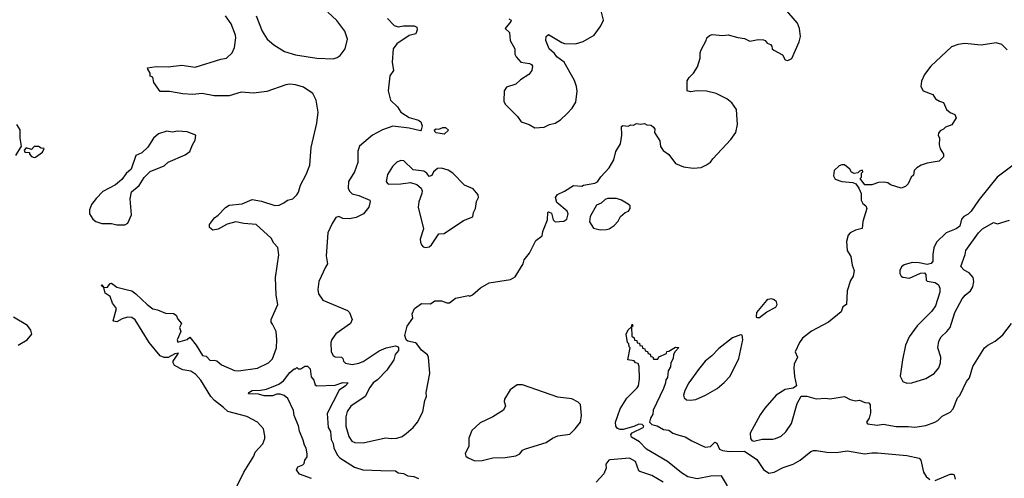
# Model space of a CAD drawing. Extents: x 1954678 to 2060275, y 904822 to 1016299.
# Tile 394 of 467: x 2043967 to 2051245, y 953651 to 957039. Entities that reach past the tile are written whole.
import ezdxf

# ---------------------------------------------------------------- set-up
doc = ezdxf.new("R2010")
doc.units = 0

msp = doc.modelspace()

# ---------------------------------------------------------------- linework, layer by layer
at = {"layer": '0CON20XD'}
for points in [[(2046685, 957048.6), (2046735, 956995.4), (2046765, 956985.9), (2046805, 956993.9), (2046883.2, 956993.2), (2046903.5, 956983.5), (2046905.2, 956965), (2046895.2, 956934.8), (2046845, 956921.5), (2046755, 956860.4), (2046727.9, 956825), (2046721.5, 956725), (2046730, 956665), (2046703.6, 956625), (2046691.2, 956515), (2046708.9, 956445), (2046758.9, 956395), (2046783.3, 956355), (2046845, 956317.9), (2046915, 956298.2), (2046932.1, 956285), (2046942.3, 956255), (2046935.5, 956224.5), (2046928.8, 956218.8), (2046845, 956238.2), (2046725, 956252.5), (2046650, 956225), (2046575, 956187.3), (2046480, 956105), (2046467.7, 956067.7), (2046467.8, 955985), (2046442.5, 955915), (2046396.4, 955845), (2046396.1, 955795), (2046405, 955773.3), (2046425, 955752.5), (2046475, 955740), (2046555.4, 955705.4), (2046558, 955695), (2046547.5, 955655), (2046508, 955605), (2046455, 955577.1), (2046405, 955567.5), (2046355, 955570.8), (2046325, 955584), (2046305, 955576.7), (2046276.6, 955533.4), (2046244.6, 955465), (2046231.8, 955295), (2046243.5, 955236.5), (2046228.8, 955211.2), (2046178.1, 955105), (2046170.3, 955045), (2046176.4, 955015), (2046207.5, 954967.5), (2046390.5, 954890.5), (2046406.2, 954875), (2046424, 954825), (2046411.2, 954795), (2046305, 954719.2), (2046275, 954676.7), (2046266, 954655), (2046270, 954585), (2046285, 954557.5), (2046298.3, 954548.3), (2046345, 954546.7), (2046356.7, 954535), (2046360, 954515), (2046375, 954501.2), (2046425, 954490.8), (2046475, 954501.1), (2046505.4, 954514.6), (2046625, 954592), (2046675, 954613.8), (2046745, 954630), (2046760, 954625), (2046767.5, 954615), (2046766.7, 954595), (2046743.3, 954565), (2046732, 954525), (2046679.8, 954450.2), (2046611.4, 954378.6), (2046580, 954355), (2046555, 954321.2), (2046522, 954255), (2046415.5, 954184.5), (2046387.1, 954145), (2046378.1, 954105), (2046378.9, 954035), (2046399.1, 953959.1), (2046422, 953925), (2046445.5, 953915.5), (2046505, 953913.1), (2046670.5, 953949.5), (2046715, 953944), (2046755, 953946.7), (2046795, 953960), (2046825, 953982.5), (2046875, 954026.7), (2046906.7, 954065), (2046948.1, 954141.9), (2046961.8, 954225), (2046973.1, 954255), (2046970.8, 954285), (2047000, 954425), (2046990, 954545), (2046982.1, 954562.1), (2046937, 954597), (2046903.3, 954645), (2046892.3, 954652.3), (2046835, 954663.8), (2046823.6, 954673.6), (2046813.3, 954705), (2046823.8, 954745), (2046832, 954775), (2046873.3, 954835), (2046868.8, 954865), (2046886.7, 954905), (2046938.3, 954941.7), (2047005, 954940), (2047035, 954962.5), (2047085, 954962.5), (2047125, 954947.5), (2047145, 954947.5), (2047188.3, 954981.7), (2047285, 955002.5), (2047295, 954997.5), (2047315, 955007.5), (2047372.7, 955057.3), (2047437.5, 955095), (2047595, 955120.8), (2047630.3, 955139.7), (2047688.8, 955235), (2047696.7, 955265), (2047736.2, 955315), (2047782.7, 955407.3), (2047828.3, 955441.7), (2047833.8, 955475), (2047868.3, 955561.7), (2047870, 955615), (2047875, 955620), (2047899.3, 955609.3), (2047910.8, 955560.8), (2047925, 955546.2), (2047990.3, 955549.7), (2048012.5, 955565), (2048020.6, 955605), (2048014.5, 955624.5), (2047938.3, 955688.3), (2047927.5, 955725), (2047941.7, 955748.3), (2047995, 955772.5), (2048060, 955815), (2048121.7, 955808.3), (2048133.6, 955816.4), (2048219.3, 955830.7), (2048239.3, 955840.7), (2048262.1, 955877.9), (2048324, 955945), (2048358, 956005), (2048374.4, 956065.6), (2048407.5, 956122.5), (2048418.8, 956185), (2048415, 956250), (2048425, 956256.7), (2048465, 956252.5), (2048485, 956262.5), (2048505, 956260), (2048527, 956273), (2048555, 956267.5), (2048585, 956272.5), (2048603, 956263), (2048635, 956260), (2048652.5, 956245), (2048661.7, 956231.7), (2048660, 956205), (2048698.8, 956145), (2048705, 956102.5), (2048724.1, 956074.1), (2048765, 956042.5), (2048815, 955977.5), (2048875, 955951.2), (2048945, 955941.2), (2049005, 955948), (2049045, 955966.2), (2049074.2, 955985.8), (2049089.7, 956010.3), (2049225, 956153.8), (2049260, 956205), (2049274, 956265), (2049266.2, 956375), (2049231.2, 956425), (2049193.8, 956455), (2049115, 956494), (2049045, 956512), (2048975.9, 956514.1), (2048925, 956506.7), (2048900, 956515), (2048902.3, 956587.7), (2048915, 956612.5), (2048946.7, 956645), (2048977.7, 956692.3), (2048996.7, 956755), (2048996.7, 956795), (2049003.6, 956816.4), (2049042.5, 956885), (2049047.5, 956905), (2049065, 956922.5), (2049085, 956930), (2049165, 956922.5), (2049205, 956926.7), (2049275, 956906.7), (2049325, 956901.2), (2049365, 956881.2), (2049425, 956892.5), (2049465, 956890), (2049476.7, 956885), (2049492.5, 956865), (2049517.5, 956855), (2049526.7, 956845), (2049530, 956825), (2049542.5, 956815), (2049605, 956780), (2049625, 956742.5), (2049645, 956737.5), (2049675, 956753.3), (2049730, 956875), (2049740, 956915), (2049730.6, 956975), (2049717.5, 957015), (2049620, 957125)], [(2045544.3, 953535), (2045624.3, 953695), (2045697, 953813), (2045708.8, 953845), (2045763.8, 953905), (2045780, 953945), (2045780, 953965), (2045768.8, 954015), (2045725, 954066), (2045645, 954106.9), (2045505, 954144.5), (2045474, 954174), (2045406.2, 954225), (2045379.4, 954255), (2045306.7, 954376.7), (2045268.7, 954418.7), (2045232.1, 954442.1), (2045173.3, 954453.3), (2045111.4, 954485), (2045100.8, 954505), (2045102, 954515), (2045140, 954575), (2045115, 954570), (2045065, 954544), (2045035, 954544.3), (2045005, 954556), (2044924.6, 954654.6), (2044820.6, 954820.6), (2044795, 954839.2), (2044765, 954842), (2044725, 954830), (2044685, 954806), (2044660.7, 954810.7), (2044657.5, 954815), (2044682, 954905), (2044652.5, 954945), (2044636.7, 954995), (2044597.7, 955017.7), (2044590, 955060), (2044570, 955075), (2044575, 955080), (2044590, 955060), (2044615, 955063.8), (2044635, 955090), (2044645, 955092.5), (2044685, 955062.5), (2044763.6, 955043.6), (2044795, 955036), (2044826.2, 955015), (2044908.6, 954935), (2044951.7, 954901.7), (2044985, 954895.4), (2045045, 954871.9), (2045105, 954869.4), (2045124, 954855), (2045136.4, 954826.4), (2045163.8, 954795), (2045147.5, 954765), (2045159.2, 954735), (2045132, 954675), (2045135, 954657.5), (2045203.9, 954676.1), (2045225, 954692.5), (2045270.6, 954635), (2045319.3, 954559.3), (2045345, 954553.3), (2045375, 954520), (2045405, 954523.8), (2045425, 954518.6), (2045458.8, 954488.8), (2045555, 954447.1), (2045585, 954444.4), (2045725, 954464.4), (2045805.5, 954504.5), (2045836.4, 954533.6), (2045864.5, 954615), (2045868.6, 954675), (2045861.9, 954735), (2045835, 954788.8), (2045825.8, 954805), (2045826.9, 954825), (2045875.3, 954934.8), (2045862.4, 955005), (2045859.2, 955135), (2045881.7, 955301.7), (2045874.2, 955355), (2045845, 955388), (2045825, 955424.2), (2045715, 955526.7), (2045625, 955534.5), (2045565, 955546.7), (2045501.9, 955528.1), (2045435, 955490.8), (2045395, 955483.8), (2045370, 955505), (2045370, 955525), (2045406.2, 955575), (2045435, 955596), (2045488.3, 955651.7), (2045515, 955668.8), (2045611.2, 955678.8), (2045685, 955710.8), (2045755, 955698.6), (2045854.1, 955665.9), (2045885, 955669.2), (2045920, 955685), (2045947.5, 955705), (2045985, 955716.9), (2046015.6, 955745), (2046027.8, 955765), (2046042.1, 955817.9), (2046085, 955896.2), (2046110.6, 955965), (2046121.9, 956095), (2046162.7, 956275), (2046173.5, 956355), (2046158.6, 956445), (2046133.1, 956493.1), (2046065, 956541.8), (2046005, 956558.9), (2045965, 956562.4), (2045935, 956557.4), (2045795, 956507.9), (2045695, 956496.9), (2045603.3, 956503.3), (2045515, 956477.3), (2045404.1, 956475.9), (2045315, 956494), (2045245, 956487.5), (2045172.3, 956492.3), (2045075, 956510), (2045005, 956510), (2044957.5, 956575), (2044950, 956615), (2044931.7, 956621.7), (2044932.5, 956645), (2044913.3, 956673.3), (2044912.5, 956685), (2044975, 956694), (2045065, 956690), (2045165, 956704.3), (2045265, 956689.4), (2045455, 956747.7), (2045495.6, 956755), (2045537.5, 956795), (2045554.3, 956835), (2045564.3, 956905), (2045561.1, 956925), (2045529.6, 957009.6), (2045488.8, 957068.8)], [(2045715, 957067.5), (2045758.6, 956955), (2045796.3, 956896.3), (2045845, 956854.3), (2045925, 956805.6), (2046005, 956778.9), (2046164.2, 956755.8), (2046285, 956750.8), (2046315, 956760), (2046336.2, 956775), (2046374, 956825), (2046390.8, 956895), (2046370.8, 956955), (2046312.4, 957032.4), (2046245.6, 957095)], [(2047582.5, 957045), (2047600, 957035), (2047597.5, 957025), (2047556.7, 956975), (2047586.7, 956945), (2047593.8, 956885), (2047626.7, 956825), (2047627.5, 956785), (2047637.5, 956765), (2047672.5, 956725), (2047736.4, 956716.4), (2047749.3, 956709.3), (2047756.7, 956695), (2047753.3, 956665), (2047730, 956635), (2047670, 956595), (2047635, 956563.3), (2047565, 956540), (2047548, 956515), (2047547, 956437), (2047556.4, 956416.4), (2047646.2, 956325), (2047673.3, 956285), (2047732.5, 956265), (2047775, 956239.2), (2047845, 956246), (2047884.3, 956265.7), (2047925.5, 956274.5), (2047965, 956298.8), (2048014.4, 956345.6), (2048051.2, 956385), (2048078.8, 956431.2), (2048087.7, 956512.3), (2048084, 956545), (2048069.1, 956589.1), (2047991.2, 956725), (2047936.7, 956765), (2047919.5, 956789.5), (2047880, 956825), (2047857.5, 956885), (2047860, 956915), (2047875, 956930), (2047975, 956870), (2047995, 956863.3), (2048075, 956860), (2048131.7, 956878.3), (2048212.5, 956925), (2048263.3, 956995), (2048282.5, 957035), (2048266.2, 957105)], [(2051265.7, 956815.7), (2051227, 956857), (2051185, 956868), (2051075, 956851.4), (2050953, 956863), (2050903.3, 956856.7), (2050855, 956838.2), (2050703.5, 956696.5), (2050655, 956634.3), (2050632.5, 956585), (2050628.6, 956545), (2050644.5, 956514.5), (2050717.3, 956487.3), (2050736.7, 956455), (2050766.4, 956436.4), (2050795, 956427.5), (2050817, 956377), (2050845, 956353.3), (2050879.5, 956339.5), (2050890, 956315), (2050856.4, 956263.6), (2050810, 956245), (2050795, 956230), (2050770.7, 956219.3), (2050758.3, 956201.7), (2050757.5, 956185), (2050766.7, 956165), (2050763.8, 956115), (2050771.2, 956085), (2050796.7, 956045), (2050796, 956025), (2050765, 955993.8), (2050675, 955980), (2050630, 955965), (2050600, 955945), (2050580, 955925), (2050575, 955890), (2050557.5, 955875), (2050534.1, 955825.9), (2050514.1, 955805.9), (2050483.9, 955793.9), (2050405, 955820), (2050385, 955833.3), (2050355, 955838.8), (2050315, 955837.5), (2050265, 955820), (2050215, 955820), (2050180, 955865), (2050190, 955875), (2050190, 955905), (2050200, 955915), (2050196.7, 955926.7), (2050175, 955920), (2050161.7, 955908.3), (2050135, 955902.5), (2050115, 955912.5), (2050103.3, 955935), (2050065, 955966), (2050045, 955967.1), (2050025, 955960), (2049988.6, 955925), (2049981.9, 955885), (2049995, 955861.2), (2050045, 955843.8), (2050126.4, 955836.4), (2050146.7, 955826.7), (2050170, 955795), (2050187.5, 955755), (2050187.5, 955705), (2050200.7, 955680.7), (2050222.5, 955665), (2050230, 955645), (2050200.7, 955549.3), (2050195, 955497.5), (2050146.1, 955483.9), (2050105, 955463.8), (2050091.9, 955448.1), (2050078.3, 955401.7), (2050084.3, 955335), (2050110.5, 955290.5), (2050120.6, 955225), (2050136.7, 955185), (2050128.8, 955145), (2050108.3, 955111.7), (2050083.8, 955035), (2050078.8, 954935), (2050052.1, 954917.9), (2050039.7, 954880.3), (2049946.3, 954803.7), (2049821.2, 954738.8), (2049753.6, 954686.4), (2049731.4, 954655), (2049700.6, 954585), (2049716.9, 954545), (2049693.1, 954495), (2049689.4, 954465), (2049694.1, 954404.1), (2049710, 954335), (2049685, 954317.5), (2049625, 954305.8), (2049560, 954265), (2049475, 954169.2), (2049440.5, 954119.5), (2049367.1, 953985), (2049369.2, 953945), (2049380.2, 953930.2), (2049395, 953925.7), (2049455, 953939.4), (2049535, 953938.8), (2049553.6, 953943.6), (2049595, 953962), (2049631.2, 953995), (2049672.5, 954055), (2049715, 954202.5), (2049745, 954257.5), (2049785, 954256.7), (2049855, 954238.8), (2049925, 954242), (2049955, 954237.1), (2050065, 954256.2), (2050105, 954233.8), (2050145, 954224), (2050175, 954227.5), (2050215, 954210), (2050245, 954207.5), (2050253.6, 954193.6), (2050256, 954134), (2050246.7, 954095), (2050227.5, 954065), (2050235, 954052.5), (2050305, 954042.5), (2050350.5, 954050.5), (2050445, 954032.9), (2050533.9, 954033.9), (2050585, 954028), (2050665, 954042), (2050732.5, 954065), (2050755, 954078.8), (2050785, 954110), (2050845, 954140), (2050866.7, 954165), (2050898.8, 954245), (2050916.9, 954263.1), (2050966.2, 954365), (2050987.9, 954392.1), (2051012, 954478), (2051100, 954615), (2051124.5, 954635.5), (2051176.8, 954663.2), (2051235, 954712), (2051298, 954795)], [(2043937.5, 956035), (2043980, 956105), (2043970, 956165), (2043970, 956225), (2043946.7, 956265)], [(2044745, 955523.3), (2044767.5, 955535), (2044793, 955597), (2044783.3, 955715), (2044793.6, 955766.4), (2044851.2, 955815), (2044887.7, 955872.3), (2044932.2, 955917.8), (2045035, 955958.8), (2045064.4, 955985.6), (2045189.7, 956040.3), (2045223.9, 956066.1), (2045243.3, 956115), (2045265, 956150), (2045270, 956185), (2045205, 956210), (2045135, 956216.2), (2045095, 956208), (2045054.2, 956215.8), (2044992.5, 956195), (2044956.7, 956165), (2044915, 956096.7), (2044870, 956055), (2044825, 956035.6), (2044790, 955935), (2044755, 955903.3), (2044721.7, 955858.3), (2044675, 955820), (2044581.2, 955768.8), (2044531.4, 955718.6), (2044496.7, 955675), (2044483.8, 955635), (2044483.8, 955605), (2044507.5, 955565), (2044529.3, 955549.3), (2044575, 955533.3), (2044645, 955533.8), (2044685, 955524), (2044745, 955523.3)], [(2047105, 956193.8), (2047045, 956203.3), (2047035, 956212.5), (2047034.3, 956225), (2047045, 956232.5), (2047065, 956230), (2047095, 956243.3), (2047115, 956243.3), (2047136.4, 956223.6), (2047105, 956193.8)], [(2044075, 956020), (2044085, 956023.3), (2044135, 956060), (2044148.3, 956088.3), (2044125, 956090), (2044105, 956102.5), (2044075, 956102.5), (2044055, 956080), (2044015, 956092.5), (2044000, 956075), (2044005, 956060), (2044038.3, 956058.3), (2044040, 956045), (2044055, 956027.5), (2044075, 956020)], [(2046966, 955356), (2046995, 955360.8), (2047012, 955375), (2047065, 955458), (2047105, 955460.8), (2047247.5, 955555), (2047316.4, 955583.6), (2047322.5, 955615), (2047336.4, 955643.6), (2047343.3, 955695), (2047357.5, 955725), (2047356.7, 955745), (2047319.3, 955789.3), (2047255, 955816), (2047170, 955905), (2047135, 955926.5), (2047085, 955943.5), (2047055, 955939.5), (2047025.5, 955915), (2047012.7, 955887.3), (2046995, 955881.2), (2046976, 955905), (2046955, 955919.2), (2046875, 955931.2), (2046806.2, 955996.2), (2046785, 956000), (2046755, 955986.7), (2046722, 955955), (2046686.2, 955895), (2046675, 955843.3), (2046685, 955828), (2046695, 955824.4), (2046785, 955825.6), (2046855, 955837.1), (2046902.1, 955822.1), (2046933.8, 955795), (2046941.2, 955775), (2046940, 955755), (2046917.3, 955692.7), (2046912.7, 955655), (2046951.4, 955495), (2046927, 955417), (2046930, 955395), (2046936.7, 955375), (2046950.5, 955360.5), (2046966, 955356)], [(2051312, 955965), (2051192.5, 955875), (2051059.4, 955710.6), (2051001.4, 955625), (2050978, 955602), (2050945.5, 955584.5), (2050929.2, 955565), (2050915.5, 955514.5), (2050890, 955495), (2050815, 955464.2), (2050744.4, 955395.6), (2050723.9, 955353.9), (2050716.2, 955305), (2050716.7, 955255), (2050705, 955237.5), (2050675, 955230), (2050615, 955244), (2050565, 955244.2), (2050505, 955228), (2050485, 955212.5), (2050473.8, 955185), (2050473.3, 955165), (2050482.5, 955145), (2050496.4, 955136.4), (2050545, 955129.2), (2050625, 955167.1), (2050655, 955170), (2050666.4, 955156.4), (2050667.5, 955115), (2050675, 955107.5), (2050735, 955096.7), (2050759.3, 955079.3), (2050770, 955055), (2050768.8, 955025), (2050736, 954924), (2050710, 954885), (2050602.1, 954777.9), (2050541.2, 954695), (2050516.2, 954635), (2050492.5, 954525), (2050475.8, 954405), (2050495.6, 954365.6), (2050525, 954354.4)], [(2048257, 955487), (2048305, 955488.1), (2048325, 955494.4), (2048360.9, 955519.1), (2048390.3, 955549.7), (2048408.8, 955585), (2048443.3, 955615), (2048466.7, 955625), (2048480.8, 955645), (2048478.8, 955665), (2048465.8, 955675.8), (2048416.1, 955706.1), (2048379.3, 955719.3), (2048313, 955717), (2048295, 955710), (2048265, 955683.8), (2048231.2, 955668.8), (2048184.5, 955585.5), (2048178.1, 955545), (2048208.3, 955498.3), (2048257, 955487)], [(2050525, 954354.4), (2050562.7, 954357.3), (2050665, 954389.2), (2050726, 954425), (2050762.4, 954467.6), (2050774.3, 954505), (2050775.8, 954545), (2050753.8, 954615), (2050761.2, 954665), (2050778.8, 954695), (2050821.2, 954735), (2050844.2, 954765.8), (2050880, 954875), (2050933, 954977), (2050955, 955003.8), (2050995, 955036.2), (2051012.9, 955065), (2051020, 955105), (2051015.5, 955135.5), (2050985, 955168), (2050949.5, 955189.5), (2050923.3, 955215), (2050956.2, 955305), (2050960, 955335), (2051054, 955465), (2051085, 955494), (2051165, 955540), (2051195, 955531.2), (2051285, 955557.5)], [(2049418.3, 954838.3), (2049435, 954840), (2049489.3, 954880.7), (2049556.7, 954915), (2049566.2, 954935), (2049562.5, 954955), (2049545, 954970), (2049525.9, 954975.9), (2049497.7, 954972.3), (2049486.7, 954965), (2049413.8, 954875), (2049410, 954845), (2049418.3, 954838.3)], [(2043955, 954634.2), (2044023.3, 954675), (2044056.2, 954715), (2044050, 954745), (2044025, 954780), (2043921.9, 954841.9)], [(2049198.9, 953595), (2049155, 953668.6), (2049075, 953666.8), (2048975, 953646.1), (2048905, 953660.3), (2048860, 953690), (2048755.8, 953775.8), (2048600.9, 953865), (2048549.5, 953919.5), (2048488.5, 953955), (2048484.7, 953975), (2048493.8, 953986.2), (2048575.6, 954025), (2048580, 954035), (2048568.7, 954048.7), (2048545, 954051.2), (2048506.3, 954033.7), (2048427.9, 954012.1), (2048405, 954010.6), (2048385, 954017.8), (2048373.6, 954035), (2048371.4, 954065), (2048405, 954163.8), (2048455, 954243.1), (2048530.8, 954319.2), (2048540.8, 954335), (2048549.7, 954385), (2048547, 954477), (2048538.3, 954498.3), (2048520, 954505), (2048508.3, 954518.3), (2048462.5, 954525), (2048480, 954615), (2048473, 954623), (2048470, 954645), (2048460, 954655), (2048450, 954715), (2048465, 954748), (2048490, 954770), (2048495, 954790), (2048500, 954775), (2048490, 954770), (2048491.7, 954701.7), (2048508.3, 954688.3), (2048511.7, 954671.7), (2048528.3, 954668.3), (2048531.7, 954651.7), (2048548.3, 954648.3), (2048551.7, 954631.7), (2048568.3, 954628.3), (2048571.7, 954611.7), (2048588.3, 954608.3), (2048591.7, 954591.7), (2048608.3, 954588.3), (2048611.7, 954571.7), (2048628.3, 954568.3), (2048631.7, 954551.7), (2048648.3, 954548.3), (2048651.7, 954531.7), (2048685, 954530), (2048691.7, 954548.3), (2048748.3, 954571.7), (2048751.7, 954588.3), (2048765, 954590), (2048815, 954620), (2048838.3, 954618.3), (2048811.7, 954588.3), (2048800, 954565), (2048796.7, 954535), (2048780, 954505), (2048777.5, 954475), (2048760, 954445), (2048756, 954395), (2048742.5, 954377.5), (2048741.2, 954355), (2048725.3, 954315), (2048650.3, 954155), (2048646.1, 954123.9), (2048629.2, 954095), (2048623.5, 954065), (2048639.4, 954049.4), (2048678.7, 954038.7), (2048725, 954010.3), (2048765, 954007.5), (2048794.6, 953984.6), (2048838.3, 953968.3), (2048886.9, 953956.9), (2048935, 953926.3), (2049035, 953880.4), (2049072.5, 953885), (2049105, 953918.8), (2049119.4, 953909.4), (2049141.2, 953865), (2049163.1, 953855), (2049215, 953848.1), (2049325, 953850.9), (2049415, 953789.7), (2049465, 953715.2), (2049505, 953689.5), (2049545, 953695.3), (2049609.7, 953730.3), (2049685, 953755.3), (2049735.5, 953785), (2049815, 953847.5), (2049835, 953855.8), (2049857.3, 953857.3), (2049932.9, 953842.9), (2050005, 953841), (2050085, 953853.7), (2050215, 953831.4), (2050265, 953839.4), (2050308.2, 953838.2), (2050525, 953819.4), (2050615, 953800.5), (2050627.7, 953785), (2050648.4, 953695), (2050667.9, 953665), (2050695, 953641.9)], [(2048925, 954227.8), (2048965, 954233.3), (2049035.4, 954264.6), (2049121.9, 954315), (2049175, 954358.6), (2049218.6, 954405), (2049282.9, 954535), (2049313.3, 954675), (2049308.3, 954708.3), (2049295, 954710), (2049235, 954688), (2049135, 954610), (2049082.5, 954555), (2049035, 954516), (2048986, 954455), (2048914.3, 954355), (2048885, 954300), (2048874.2, 954265), (2048878.8, 954245), (2048895, 954230.8), (2048925, 954227.8)], [(2046125, 953650), (2046035, 953680), (2046013, 953713), (2046022, 953735), (2046060.3, 953749.7), (2046069.6, 953760.4), (2046075, 953784.2), (2046091, 953809), (2046092, 953832), (2046083.8, 953873.8), (2046071.6, 953895), (2046062.7, 953932.7), (2046035, 953998.8), (2046027.6, 954037.6), (2045996, 954115), (2045991.9, 954151.9), (2045949.7, 954239.7), (2045922.4, 954262.4), (2045893.3, 954273.3), (2045867.8, 954272.2), (2045835, 954259.4), (2045775, 954259.4), (2045733.5, 954273.5), (2045657.5, 954275), (2045662, 954285), (2045685, 954298.9), (2045747.3, 954302.7), (2045791.9, 954308.1), (2045883.1, 954346.9), (2045918.1, 954371.9), (2045965, 954432.5), (2045995, 954460), (2046005, 954460), (2046015, 954470), (2046025, 954460), (2046045, 954460), (2046075, 954480), (2046095, 954480), (2046115, 954460), (2046121.2, 954401.2), (2046140.8, 954375), (2046151.7, 954341.7), (2046164, 954334), (2046300, 954340), (2046355, 954357.9), (2046395, 954357.1), (2046375.6, 954335), (2046328.7, 954301.3), (2046240.7, 954129.3), (2046246.1, 954026.1), (2046265, 953995.8), (2046268.6, 953938.6), (2046285, 953906.9), (2046290.3, 953875), (2046313.8, 953823.8), (2046332.8, 953802.8), (2046442.8, 953732.8), (2046503.1, 953713.1), (2046637.8, 953707.8), (2046745, 953705.7), (2046765, 953691.6), (2046805, 953686.2), (2046835, 953669.5), (2046880, 953665), (2046915, 953648.5)], [(2047330.9, 953780.9), (2047385, 953783.1), (2047465, 953801.9), (2047555, 953804), (2047635, 953817.5), (2047665, 953832.5), (2047685, 953857.5), (2047705, 953868.8), (2047860, 953915), (2047905, 953946.2), (2047945.9, 953964.1), (2048033.6, 953976.4), (2048073.3, 954015), (2048112.5, 954065), (2048120, 954115), (2048112.5, 954195), (2048095, 954212.5), (2048048.8, 954238.8), (2047945, 954251.4), (2047685, 954342.5), (2047645, 954342), (2047593.3, 954305), (2047550, 954235), (2047548.3, 954218.3), (2047557, 954187), (2047543.3, 954155), (2047465, 954103.8), (2047369.8, 954060.2), (2047310, 954005), (2047288.3, 953948.3), (2047286.2, 953885), (2047260.8, 953835), (2047264, 953815), (2047281.1, 953801.1), (2047330.9, 953780.9)], [(2048723.1, 953623.1), (2048641.1, 953671.1), (2048550.5, 953700.5), (2048543.3, 953705), (2048520, 953775), (2048475, 953800), (2048332.3, 953787.7), (2048322.5, 953785), (2048300, 953755), (2048301.2, 953725), (2048285.8, 953684.2), (2048227.7, 953622.3)], [(2050735, 953634.7), (2050845, 953680), (2050865, 953681.4), (2050875.5, 953675.5), (2050883.1, 953645)]]:
    msp.add_lwpolyline(points, dxfattribs=at)

doc.saveas('drawing.dxf')
